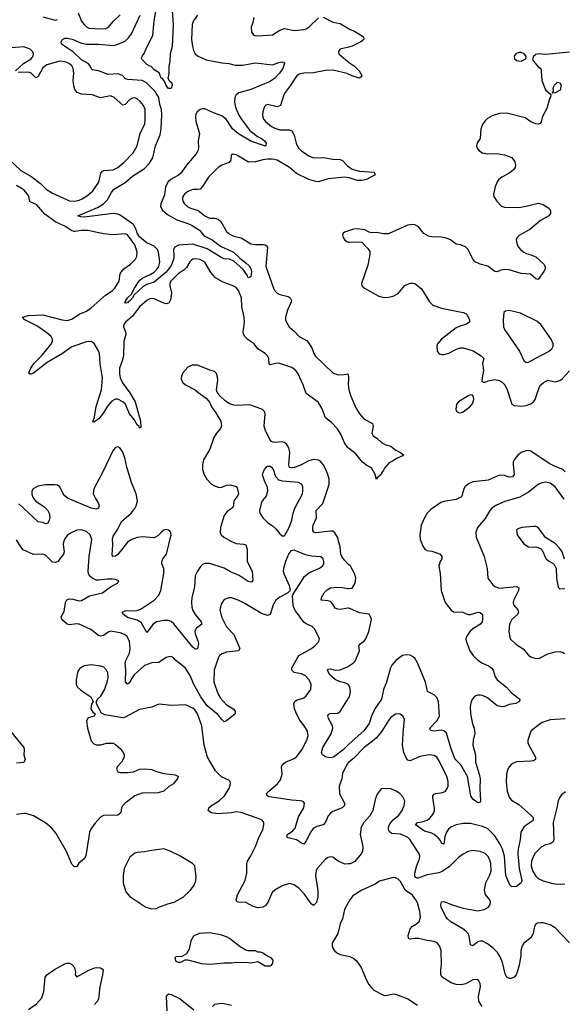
# Model space of a CAD drawing. Header units: inches. Extents: x 1954678 to 2060271, y 904822 to 1016299.
# Tile 278 of 403: x 2017277 to 2021778, y 983605 to 991753. Entities that reach past the tile are written whole.
import ezdxf

# ---------------------------------------------------------------- set-up
doc = ezdxf.new("R2010")
doc.units = ezdxf.units.IN
doc.header["$MEASUREMENT"] = 0
for name, color, linetype in [('C0918', 7, 'Continuous'), ('C0919', 7, 'Continuous'), ('C0928', 7, 'Continuous'), ('C0929', 7, 'Continuous')]:
    doc.layers.add(name, color=color, linetype=linetype)

msp = doc.modelspace()

# ---------------------------------------------------------------- linework, layer by layer
at = {"layer": 'C0918', "color": 5}
for points, elevation in [([(2020000, 988207.2), (2019990, 988215.1), (2019966.8, 988250), (2019937.5, 988317.5), (2019908.3, 988368.3), (2019858.7, 988418.7), (2019810, 988456.9), (2019778.2, 988538.2), (2019748.1, 988588.1), (2019650, 988659.2), (2019624.8, 988730), (2019581.8, 988821.8), (2019562.7, 988850), (2019530, 988874.8), (2019430, 988909), (2019408.7, 988911.4), (2019350, 988896), (2019341.4, 988901.4), (2019339.2, 988950), (2019328, 988970), (2019309.9, 988990), (2019249.1, 989029.1), (2019218.3, 989070), (2019170, 989102.8), (2019141.5, 989130), (2019129.9, 989149.9), (2019126.1, 989170), (2019138.3, 989250), (2019135.7, 989290), (2019117.5, 989377.5), (2019113.9, 989450), (2019090, 989512.3), (2019070, 989535.5), (2019050, 989547.9), (2018960.7, 989580.7), (2018897.8, 989617.8), (2018860.4, 989660.4), (2018810, 989746.9), (2018770, 989768.5), (2018730, 989773.6), (2018710, 989769.7), (2018698.3, 989761.7), (2018685.5, 989750), (2018657.5, 989702.5), (2018638.4, 989681.6), (2018588.1, 989650), (2018528.5, 989590), (2018521, 989570), (2018520.2, 989550), (2018532.8, 989492.8), (2018532.1, 989470), (2018526.8, 989433.2), (2018512.7, 989407.3), (2018490, 989401.4), (2018470, 989406.5), (2018390, 989443.7), (2018370, 989446.6), (2018350, 989441), (2018330, 989428.5), (2018270, 989375.3), (2018210, 989298.5), (2018153.4, 989250), (2018139.5, 989230), (2018136.5, 989210), (2018153.7, 989170), (2018156.5, 989150), (2018138.8, 989090), (2018137.4, 988970), (2018126.7, 988930), (2018102.4, 988870), (2018103.5, 988823.5), (2018110.1, 988790), (2018128.6, 988748.6), (2018190, 988665.2), (2018231.9, 988590), (2018277.2, 988430), (2018279.5, 988380.5), (2018270, 988372.7), (2018265.8, 988385.8), (2018250, 988399.7), (2018224, 988444), (2018185.5, 988490), (2018152.4, 988572.4), (2018131.2, 988591.2), (2018090, 988611.3), (2018070, 988613.6), (2018042.3, 988597.7), (2018004.2, 988555.8), (2017970, 988498.5), (2017933, 988450), (2017890, 988420.9), (2017883.6, 988423.6), (2017896.8, 988463.2), (2017910.8, 988550.8), (2017954.9, 988690), (2017962.1, 988790), (2017944.4, 988904.4), (2017938.4, 988990), (2017930, 989012.8), (2017893.6, 989073.6), (2017870, 989089.8), (2017830, 989086.8), (2017710, 989044.9), (2017630.4, 988989.6), (2017503.5, 988916.5), (2017390, 988828.2), (2017370, 988818.4), (2017360.5, 988820.5), (2017352.7, 988830), (2017369, 988870), (2017396.8, 988910), (2017462.7, 988977.3), (2017535.5, 989064.5), (2017548.4, 989090), (2017549.1, 989110), (2017538.2, 989130), (2017502.8, 989162.8), (2017419.8, 989219.8), (2017318.7, 989270), (2017300.9, 989290), (2017350, 989303.6), (2017468.5, 989311.5), (2017630, 989268.9), (2017670, 989264.5), (2017710, 989274), (2017770, 989316), (2017830, 989341.1), (2017870, 989369.3), (2017986.7, 989473.4), (2018042.6, 989510), (2018063.9, 989530), (2018099.8, 989590), (2018109.8, 989650), (2018116.5, 989663.5), (2018140.5, 989690), (2018195.6, 989730), (2018236.4, 989770), (2018248, 989792), (2018248.9, 989831.1), (2018229.9, 989890), (2018170, 989972.9), (2018150, 989981.8), (2018050, 989972.1), (2017970, 989980.4), (2017880.7, 990000)], 480), ([(2017734, 990000), (2017730, 989999.4), (2017728.3, 990000)], 480), ([(2018772.8, 990000), (2018803.1, 989963.1), (2018870, 989931.6), (2018939.9, 989879.9), (2019047.7, 989830), (2019099, 989779), (2019150, 989742), (2019175.9, 989715.9), (2019190.8, 989690.7), (2019196.3, 989670), (2019190, 989624), (2019170, 989617), (2019159.5, 989639.5), (2019126.1, 989686.1), (2019050, 989754.7), (2019014, 989770), (2018970, 989773.3), (2018950, 989781.6), (2018830, 989856.9), (2018710, 989895.3), (2018593.1, 989886.9), (2018561.1, 989870), (2018550, 989852), (2018553, 989793), (2018550, 989768.3), (2018530, 989717.8), (2018490, 989664.3), (2018390, 989581.8), (2018330, 989561.8), (2018297.5, 989542.5), (2018223.9, 989476.1), (2018210.2, 989450), (2018190, 989427), (2018178.4, 989421.6), (2018170, 989409.8), (2018150, 989407.6), (2018147.8, 989410), (2018157.2, 989422.8), (2018156.3, 989430), (2018170, 989450.2), (2018201, 989479), (2018227.6, 989530), (2018270, 989593.6), (2018290, 989612.7), (2018356.4, 989643.6), (2018390, 989664.7), (2018413.6, 989686.4), (2018429.8, 989710), (2018438.6, 989750), (2018426.4, 989830), (2018419.3, 989850), (2018390, 989879.5), (2018330, 989906.7), (2018290, 989935.7), (2018270, 989956.2), (2018250, 989987.1), (2018245.7, 990000)], 460), ([(2018990.5, 990000), (2019017.2, 989977.2), (2019050, 989962.4), (2019110, 989947.9), (2019190, 989898.5), (2019230, 989891.1), (2019291.8, 989891.8), (2019309.2, 989889.2), (2019321.5, 989881.5), (2019329, 989869), (2019315.9, 989710), (2019378, 989530), (2019388.5, 989508.5), (2019409.5, 989489.5), (2019430, 989479.7), (2019501.1, 989461.1), (2019516.3, 989450), (2019526.4, 989430), (2019522.3, 989410), (2019493.6, 989350), (2019478.9, 989290), (2019478.9, 989270), (2019486.3, 989250), (2019509, 989210), (2019552.9, 989172.9), (2019590.2, 989130), (2019656, 989096), (2019696.3, 989036.3), (2019712.7, 988990), (2019727.4, 988967.4), (2019870, 988831.3), (2019910, 988813.7), (2019964.6, 988815.4), (2019990, 988822.8), (2019997.1, 988817.1), (2020000, 988792.8)], 480), ([(2019985, 990000), (2019966.2, 989993.8), (2019954.8, 989985.2), (2019950.8, 989970), (2019954, 989950), (2019968.6, 989928.6), (2019990, 989915.5), (2020000, 989913)], 520), ([(2020000, 987245), (2019962.9, 987282.8), (2019943.6, 987310), (2019935.8, 987330), (2019929.9, 987389.9), (2019920.8, 987430), (2019908.2, 987470), (2019887.7, 987507.7), (2019870, 987519.8), (2019850, 987521.4), (2019730, 987505.5), (2019712.4, 987512.4), (2019705.4, 987525.4), (2019703.2, 987550), (2019707.5, 987570), (2019735.9, 987630), (2019732.3, 987690), (2019785.8, 987750), (2019824.2, 987855.8), (2019838.2, 987910), (2019838.2, 987950), (2019829, 987989), (2019812.9, 988030), (2019790, 988071.6), (2019770, 988094.7), (2019750, 988107.1), (2019710, 988114), (2019670, 988103.4), (2019595.9, 988064.1), (2019550, 988047.2), (2019530, 988043), (2019510, 988047), (2019505.8, 988070), (2019513.1, 988170), (2019506, 988210), (2019490, 988238), (2019470, 988253.3), (2019450, 988260.3), (2019390, 988254), (2019376.5, 988256.5), (2019362.8, 988262.8), (2019350, 988276.9), (2019312.9, 988350), (2019301.5, 988390), (2019309.8, 988489.8), (2019304.2, 988510), (2019286.4, 988526.4), (2019190, 988562.3), (2019170, 988566.9), (2019090, 988559.2), (2019050, 988562), (2019014.6, 988574.6), (2018978.6, 988598.6), (2018936.3, 988636.3), (2018911.8, 988671.8), (2018906.6, 988690), (2018916.3, 988770), (2018914.7, 988794.7), (2018905.4, 988825.4), (2018890, 988842.7), (2018850, 988852), (2018750, 988894.8), (2018706, 988894), (2018690.3, 988889.7), (2018670, 988876.2), (2018629, 988831), (2018616.1, 988803.9), (2018614.6, 988774.6), (2018628, 988750), (2018650, 988730.6), (2018730.4, 988690.4), (2018751, 988670), (2018821.4, 988621.4), (2018847.7, 988587.7), (2018864.9, 988550), (2018900.8, 988500.8), (2018941.1, 988430), (2018947.3, 988392.7), (2018940.3, 988370), (2018906.3, 988330), (2018884.4, 988295.6), (2018850, 988199.3), (2018799.5, 988110), (2018790.3, 988070), (2018790.3, 988030), (2018803.1, 987990), (2018826, 987950), (2018865.3, 987910), (2018890, 987894.7), (2018930, 987881.6), (2018950, 987884.1), (2018990, 987900.7), (2019023.2, 987903.2), (2019070.1, 987890.1), (2019078.3, 987878.3), (2019089, 987831), (2019083.8, 987816.2), (2019049.3, 987770.7), (2019046.9, 987730), (2019035.2, 987710), (2018995.7, 987684.3), (2018970.2, 987649.8), (2018938.5, 987550), (2018937.7, 987510), (2018946, 987490), (2018967, 987470), (2019030, 987435), (2019070, 987417.8), (2019130, 987413.8), (2019150, 987408), (2019160.7, 987370), (2019161.8, 987270), (2019201.7, 987190), (2019207.5, 987112.5), (2019199.4, 987100.6), (2019190, 987097.4), (2019170, 987104.5), (2019094.5, 987154.5), (2019022.5, 987182.5), (2018970, 987212.7), (2018850, 987252.4), (2018810, 987254), (2018790, 987243.5), (2018773.1, 987226.9), (2018748.1, 987190), (2018730.2, 987150), (2018724.1, 987055.9), (2018703.2, 986970), (2018699.3, 986930), (2018702.7, 986890), (2018710, 986864.9), (2018730.7, 986830.7), (2018778.9, 986770), (2018786, 986750), (2018742, 986718), (2018728, 986692), (2018729.5, 986669.5), (2018752.1, 986612.1), (2018756.3, 986590), (2018750.2, 986549.8), (2018736, 986544), (2018730, 986543.5), (2018710, 986561), (2018553.7, 986753.7), (2018530, 986773), (2018510, 986779.8), (2018470, 986781.6), (2018410, 986769.8), (2018381.3, 986750), (2018330, 986681.2), (2018284.1, 986764.1), (2018250, 986783.2), (2018170, 986806.5), (2018136.9, 986830), (2018124.5, 986850), (2018150, 986859.6), (2018250, 986864.6), (2018282.8, 986877.2), (2018390.8, 986949.2), (2018429, 986990), (2018446.4, 987030), (2018469.3, 987170), (2018469.8, 987210), (2018454.3, 987250), (2018453.9, 987270), (2018463.2, 987290), (2018492.8, 987330), (2018531.7, 987490), (2018529.6, 987510), (2018520.1, 987520.1), (2018510, 987529.6), (2018490, 987533), (2018470, 987527.6), (2018450, 987513.3), (2018419.6, 987480.4), (2018390, 987465.8), (2018290, 987473.2), (2018250, 987467.2), (2018204.9, 987450), (2018170, 987428.7), (2018090, 987326.6), (2018070, 987313.3), (2018050, 987309.8), (2018041.7, 987321.7), (2018047.6, 987410), (2018045.2, 987454.8), (2018050, 987478), (2018090, 987537.7), (2018120.4, 987599.6), (2018199.3, 987670), (2018230, 987708.9), (2018241.6, 987730), (2018252.4, 987770), (2018242.5, 987830), (2018203.3, 987923.3), (2018163.7, 988050), (2018147.6, 988127.6), (2018130, 988173.2), (2018107.7, 988207.7), (2018090, 988217), (2018070, 988212), (2018050, 988189.3), (2017965.5, 988010), (2017892.1, 987870), (2017886, 987830), (2017903.5, 987790), (2017929.2, 987750), (2017935.8, 987730), (2017930, 987709.7), (2017910, 987703.1), (2017870, 987711.4), (2017674.1, 987794.1), (2017650, 987811.5), (2017636.4, 987830), (2017610, 987887), (2017590, 987901.7), (2017565, 987905), (2017490, 987902.5), (2017428.6, 987891.4), (2017388.2, 987870), (2017378, 987850), (2017376.8, 987830), (2017382.1, 987810), (2017390.9, 987790), (2017410, 987767.2), (2017480.9, 987720.9), (2017511, 987690), (2017521.3, 987670), (2017526.2, 987633.8), (2017521.6, 987610), (2017510, 987585.6), (2017490, 987580.5), (2017470, 987591.1), (2017430, 987596.9), (2017270, 987746)], 520), ([(2020000, 988783.4), (2019997.3, 988730), (2020000, 988710.5)], 480), ([(2020000, 985605.9), (2019986, 985590), (2019950, 985514), (2019943.2, 985470), (2019922, 985410), (2019925.4, 985345.4), (2019966.7, 985270), (2019966, 985250), (2019958.7, 985241.3), (2019947.3, 985230), (2019870, 985199.1), (2019850, 985186.3), (2019830, 985164.5), (2019808.3, 985111.7), (2019790, 985091.3), (2019737.6, 985077.6), (2019710, 985061.3), (2019687, 985033), (2019650, 984957), (2019630, 984929.5), (2019610, 984938), (2019570, 984966), (2019501.3, 984981.3), (2019488.5, 984988.5), (2019495.1, 985010), (2019539.1, 985040.9), (2019557.3, 985062.7), (2019585, 985155), (2019629.8, 985230), (2019636.3, 985270), (2019623.1, 985283.1), (2019602, 985290), (2019530, 985294.6), (2019343.1, 985323.1), (2019325.1, 985330), (2019320.5, 985350), (2019338.9, 985370), (2019412.4, 985430), (2019436.4, 985463.6), (2019450.9, 985510), (2019444.8, 985570), (2019452.8, 985590), (2019477, 985610), (2019550, 985638), (2019570, 985654), (2019612.4, 985710), (2019655.4, 985790), (2019665.1, 985830), (2019658.3, 985870), (2019633.3, 985910), (2019595.7, 985955.7), (2019567.8, 986007.8), (2019552.4, 986050), (2019547.6, 986090), (2019555.8, 986110), (2019570, 986122.3), (2019630, 986142.3), (2019650, 986157.6), (2019686.6, 986210), (2019691.2, 986250), (2019674, 986290), (2019643.3, 986323.3), (2019610, 986340.9), (2019549.6, 986350), (2019529.9, 986369.9), (2019531.6, 986390), (2019589.4, 986490.6), (2019694.5, 986550), (2019720.9, 986570), (2019752.5, 986607.5), (2019758.4, 986630), (2019719.6, 986710), (2019698, 986730), (2019650, 986752.6), (2019630, 986768), (2019560.3, 986860.3), (2019546.8, 986886.8), (2019541, 986910), (2019536.2, 986983.8), (2019540.7, 986999.3), (2019635.8, 987144.2), (2019670, 987174.9), (2019755.1, 987210), (2019784.5, 987230), (2019795.1, 987250), (2019796.3, 987270), (2019789.5, 987290), (2019770, 987307.3), (2019693.9, 987313.9), (2019644.1, 987324.1), (2019550, 987362.7), (2019523, 987357), (2019504.7, 987335.3), (2019477.1, 987270), (2019460.4, 987210), (2019458.4, 987190), (2019464.4, 987170), (2019508.4, 987070), (2019516, 987030), (2019496, 987010), (2019430, 986975.1), (2019397.7, 986950), (2019374.7, 986910), (2019350, 986829.6), (2019330, 986823.1), (2019279, 986839), (2019141.5, 986921.5), (2019085.2, 986950), (2019030, 986967.6), (2019010, 986969.6), (2018970, 986954.5), (2018944.4, 986915.6), (2018934.4, 986870), (2018947.2, 986810), (2018990, 986728.4), (2019050, 986666.4), (2019099.6, 986550), (2019090, 986529.7), (2018990, 986517.7), (2018954.4, 986505.6), (2018930.3, 986490), (2018919.1, 986470), (2018886.7, 986370), (2018885, 986270), (2018919.1, 986170), (2018939.2, 986139.2), (2018990, 986082.3), (2019045.5, 986050), (2019061.6, 986030), (2019060.5, 986010), (2018990, 985949.5), (2018970, 985943.7), (2018950, 985960.9), (2018920.5, 986000.5), (2018830, 986074), (2018778.2, 986150), (2018719.9, 986250), (2018690, 986321), (2018650, 986386.3), (2018570, 986449.6), (2018550, 986472), (2018530, 986482), (2018510, 986480.7), (2018490, 986474), (2018430, 986434.5), (2018370, 986431.1), (2018310, 986409.8), (2018224.1, 986330), (2018202.2, 986297.8), (2018190, 986266.6), (2018170, 986253), (2018152.4, 986272.4), (2018156.1, 986370), (2018149.1, 986430), (2018154.6, 986450), (2018186.3, 986510), (2018192.9, 986550), (2018185.8, 986610), (2018164.7, 986650), (2018144.7, 986664.7), (2018110, 986678.7), (2018030, 986692.3), (2018010, 986685.7), (2017970, 986656.8), (2017950, 986650.8), (2017930, 986655.8), (2017866.6, 986706.6), (2017770, 986750.9), (2017750, 986754.5), (2017690, 986745.4), (2017670, 986751.6), (2017626, 986790), (2017620.9, 986810), (2017645.4, 986854.6), (2017655.8, 986930), (2017667.3, 986952.7), (2017690, 986960.3), (2017717.4, 986957.4), (2017770, 986942.6), (2017790, 986945.3), (2017855.5, 986984.5), (2017963.7, 987010), (2018030, 987059.3), (2018088, 987090), (2018098, 987110), (2018070, 987121.2), (2018043.2, 987123.2), (2018003.9, 987123.9), (2017930, 987113.8), (2017910, 987115.8), (2017873.3, 987133.3), (2017856.4, 987150), (2017846.6, 987170), (2017843.8, 987190), (2017853.1, 987310), (2017875.1, 987450), (2017859.5, 987490), (2017830, 987518.4), (2017790, 987531.6), (2017750, 987527.6), (2017696.7, 987503.3), (2017670, 987484.5), (2017650, 987456), (2017640.3, 987430), (2017637.6, 987410), (2017645.7, 987350), (2017639.5, 987330), (2017593.1, 987270), (2017570, 987260.4), (2017550, 987264.4), (2017490, 987321.3), (2017470, 987329.7), (2017390, 987327.6), (2017305.8, 987365.8), (2017285.6, 987390), (2017249.5, 987449.5)], 540), ([(2020000, 986882.5), (2019990, 986883.4), (2019933.2, 986873.2), (2019910, 986873.5), (2019890, 986883.9), (2019870, 986916), (2019850, 986937.1), (2019830, 986944.8), (2019774, 986950), (2019775.6, 986970), (2019798.9, 987010), (2019824.2, 987035.8), (2019849.8, 987050.2), (2019910, 987057.7), (2019950, 987055.2), (2019990, 987045.3), (2020000, 987046.2)], 520), ([(2020000, 984766.2), (2019970, 984765.3), (2019914, 984790), (2019870, 984822.4), (2019850, 984826.6), (2019830, 984821.1), (2019810, 984806.9), (2019740.2, 984730), (2019731.1, 984710), (2019727.5, 984670), (2019745.3, 984545.3), (2019746.6, 984493.4), (2019733.3, 984446.7), (2019710, 984422), (2019690, 984436.2), (2019636.2, 984516.2), (2019590, 984563.5), (2019550, 984593.6), (2019510, 984604.5), (2019450, 984586), (2019388.2, 984550), (2019368.7, 984530), (2019330, 984442.7), (2019310, 984420.9), (2019290, 984407.6), (2019250, 984402.4), (2019210, 984415.6), (2019150, 984447), (2019089.3, 984449.3), (2019074, 984454), (2019069.5, 984470), (2019080.7, 984510), (2019144.5, 984630), (2019158, 984690), (2019156.6, 984763.4), (2019162, 984790), (2019190, 984833.4), (2019229.7, 984910), (2019256.1, 984983.9), (2019289.5, 985050), (2019299.3, 985090), (2019297.2, 985110), (2019284, 985130), (2019274.9, 985134.9), (2019110, 985192.7), (2019070, 985197.2), (2019030, 985188.7), (2018920.9, 985180.9), (2018862, 985190), (2018837.2, 985210), (2018842.7, 985230), (2018866, 985250), (2018929.6, 985290), (2018971.6, 985330), (2019011.8, 985390), (2019022.7, 985430), (2019019, 985450), (2019010, 985459), (2018947.2, 985487.2), (2018898, 985538), (2018832, 985650), (2018804.5, 985750), (2018785.3, 985910), (2018750, 986009.6), (2018730, 986039.2), (2018710, 986056.8), (2018650, 986082.3), (2018538, 986078), (2018430, 986089.6), (2018370, 986065.1), (2018270, 986045.6), (2018150, 985982.4), (2018130, 985976.9), (2017981.2, 986001.2), (2017955.3, 986015.3), (2017914, 986090), (2017914, 986110), (2017922, 986130), (2017950, 986154.8), (2017977.3, 986202.7), (2018002.6, 986270), (2018009.7, 986309.7), (2018006.7, 986346.7), (2017996.9, 986370), (2017973.9, 986393.9), (2017950, 986402), (2017870, 986413.3), (2017810, 986406.6), (2017798.8, 986401.2), (2017775.2, 986384.8), (2017758.5, 986361.5), (2017744, 986290), (2017744, 986250), (2017756, 986230), (2017783.4, 986203.4), (2017864.7, 986150), (2017884.7, 986110), (2017870.9, 986089.1), (2017867.3, 986050), (2017882, 986022), (2017902, 986010), (2017899.6, 986000.4), (2017894, 985990), (2017844.1, 985975.9), (2017830.6, 985949.4), (2017838, 985890), (2017870, 985786), (2017890, 985761), (2017910, 985750.8), (2017950, 985751.3), (2017994.6, 985765.4), (2018050, 985766), (2018070, 985756), (2018110, 985721), (2018134.8, 985690), (2018142.8, 985670), (2018142.8, 985650), (2018120.7, 985610), (2018084.9, 985570), (2018077.3, 985550), (2018090, 985527.3), (2018110, 985522), (2018170, 985522), (2018218, 985530), (2018269.5, 985550.5), (2018312.8, 985552.8), (2018370, 985546.8), (2018410, 985531), (2018470, 985516), (2018563.6, 985503.6), (2018591.3, 985490), (2018582, 985470), (2018551.3, 985430), (2018513.2, 985406.8), (2018470, 985369.2), (2018424.9, 985355.1), (2018290, 985353), (2018230.7, 985330), (2018150.7, 985270), (2018130.7, 985250), (2018120.5, 985230), (2018114.9, 985190), (2018091, 985170), (2017972.3, 985167.7), (2017946.1, 985153.9), (2017898, 985102), (2017865.1, 985054.9), (2017855.5, 985030), (2017845.5, 984974.5), (2017826, 984834), (2017810, 984809.2), (2017767.5, 984772.5), (2017750, 984745.2), (2017730, 984741.2), (2017710, 984765.2), (2017663.5, 984870), (2017579.3, 985019.3), (2017542.7, 985062.7), (2017490, 985107.8), (2017390, 985163.6), (2017330, 985183.7), (2017310, 985183.7), (2017250, 985176)], 560), ([(2020000, 986248), (2019995.3, 986255.3), (2019970, 986266.2), (2019930, 986273), (2019890, 986293.3), (2019846, 986330), (2019832.7, 986350), (2019826.8, 986373.2), (2019830, 986378), (2019850, 986381.8), (2019890, 986370.7), (2019930, 986373.9), (2019990, 986397.7), (2020000, 986404.2)], 520), ([(2020000, 985755.6), (2019956.5, 985710), (2019874.9, 985650), (2019850, 985644.6), (2019830, 985646.9), (2019810, 985652.8), (2019783.7, 985670), (2019774.6, 985690), (2019786.5, 985730), (2019856.3, 985843.7), (2019870.8, 985890), (2019867.8, 985910), (2019834.8, 985970), (2019828.7, 985991.3), (2019834.3, 986005.7), (2019848, 986012), (2019910, 986014.7), (2019930, 986028.1), (2020000, 986139.3)], 520), ([(2017150, 985924.9), (2017311.2, 985731.2), (2017315.3, 985710), (2017312.4, 985670), (2017321.6, 985630), (2017310, 985607), (2017250, 985600.5)], 540), ([(2020000, 984450.7), (2019967.7, 984390), (2019949.1, 984310.9), (2019931.8, 984270), (2019911.7, 984190), (2019865.3, 984110), (2019863.1, 984090), (2019868.5, 984070), (2019885.8, 984045.8), (2019907.9, 984027.9), (2019930, 984017.6), (2020000, 984003.3)], 580), ([(2017350, 983563.2), (2017417.4, 983610), (2017460.7, 983659.3), (2017477.4, 983710), (2017487.7, 983830), (2017500.4, 983850), (2017565.8, 983894.2), (2017650, 983939.5), (2017670, 983946), (2017690, 983945.5), (2017710, 983935.5), (2017730.3, 983910.3), (2017738.8, 983870), (2017736, 983850), (2017750, 983831.3), (2017850, 983887.2), (2017890, 983904.2), (2017910, 983908.7), (2017945.8, 983905.8), (2017959.3, 983899.3), (2017967.7, 983887.7), (2017963.6, 983850), (2017941.1, 983750), (2017929, 983650), (2017922.3, 983630), (2017896.1, 983603.9)], 560), ([(2018498.5, 983550), (2018491.5, 983668.5), (2018497, 983683), (2018509.6, 983690.4), (2018530, 983686.7), (2018604.4, 983650), (2018719.4, 983559.4)], 560), ([(2018874.5, 983585.5), (2018894, 983606), (2018944.8, 983615.2), (2018970, 983612.7), (2019030, 983598)], 560)]:
    msp.add_lwpolyline(points, dxfattribs=dict(at, elevation=elevation))
for points, elevation in [([(2019350, 988055.6), (2019330, 988055.6), (2019313.8, 988046.2), (2019300.5, 988030), (2019286, 987990), (2019303.1, 987930), (2019326.8, 987886.8), (2019329.1, 987850), (2019318.3, 987810), (2019285.3, 987770), (2019275.8, 987750), (2019263.7, 987690), (2019264.9, 987670), (2019290, 987630.6), (2019330, 987590.7), (2019370, 987564.9), (2019399.2, 987539.2), (2019430, 987498), (2019450, 987482), (2019470, 987482), (2019509.5, 987550.5), (2019531.6, 987610), (2019542.6, 987670), (2019555.1, 987710), (2019618.5, 987830), (2019622.7, 987850), (2019620.5, 987890), (2019609.6, 987910), (2019584.2, 987924.2), (2019453.6, 987933.6), (2019422.9, 987942.9), (2019397.6, 987970), (2019378, 988030), (2019370, 988042)], 540), ([(2018471.1, 984891.1), (2018370, 984878.9), (2018310, 984865.4), (2018250, 984861.6), (2018230, 984854.5), (2018190, 984821.2), (2018143.1, 984730), (2018134.9, 984670), (2018134, 984610), (2018155.3, 984535.3), (2018190, 984496.3), (2018321, 984410), (2018370, 984396.3), (2018410, 984399.1), (2018430, 984408), (2018504.2, 984435.8), (2018557.2, 984450), (2018630, 984492.7), (2018691.1, 984548.9), (2018720.7, 984590), (2018736.2, 984630), (2018738.9, 984658.9), (2018727, 984750), (2018709.2, 984770), (2018596.4, 984836.4), (2018529.7, 984869.7)], 580), ([(2018850, 984195.1), (2018762, 984190), (2018717.3, 984170), (2018693.4, 984130), (2018679.8, 984060.2), (2018657.3, 984022.7), (2018619.6, 984000.4), (2018570, 983998), (2018562, 983990), (2018570, 983962), (2018590, 983954), (2018610, 983954), (2018648, 983972), (2018670, 983972), (2018782.6, 983942.6), (2018850, 983937.4), (2018968.5, 983948.5), (2019031.9, 983948.1), (2019070, 983954), (2019170, 983951.3), (2019190, 983946.8), (2019250, 983958), (2019310, 983922.8), (2019350, 983922.8), (2019362, 983930), (2019373.6, 983946.4), (2019375.3, 983970), (2019358, 983990), (2019330, 984002), (2019290, 984028), (2019270, 984035.3), (2019250, 984035.3), (2019230, 984048), (2019170, 984048.7), (2019150, 984054), (2019101.2, 984081.2), (2019015.1, 984150), (2018990, 984164.2), (2018950, 984177.7)], 580)]:
    msp.add_lwpolyline(points, close=True, dxfattribs=dict(at, elevation=elevation))
at = {"layer": 'C0919', "color": 5}
for points, elevation in [([(2018539.8, 991830), (2018548.6, 991710), (2018540.5, 991530), (2018524, 991470), (2018521, 991410), (2018510.6, 991369.4), (2018513.2, 991306.8), (2018503, 991270), (2018513.4, 991250), (2018535.5, 991230), (2018540.5, 991210), (2018530, 991184), (2018510, 991182), (2018490, 991208.2), (2018478.6, 991238.6), (2018461, 991261), (2018448, 991270), (2018432.1, 991312.1), (2018390, 991337.6), (2018365.8, 991365.8), (2018350, 991369.6), (2018330, 991382.9), (2018286, 991430), (2018291.8, 991450), (2018308.2, 991471.8), (2018332.1, 991530), (2018378.8, 991621.2), (2018390, 991742), (2018409.9, 991850)], 440), ([(2017470, 991775.9), (2017570, 991750.2), (2017590, 991753.4)], 480), ([(2018245.7, 990000), (2018234.3, 990034.3), (2018219.3, 990059.3), (2018110, 990136.2), (2018090, 990143.1), (2018050, 990147.6), (2017810, 990119.8), (2017782, 990122), (2017759, 990130), (2017922.6, 990197.4), (2017971.9, 990228.1), (2018001.7, 990258.3), (2018036.2, 990323.8), (2018053.2, 990346.8), (2018150, 990404.5), (2018210, 990457.1), (2018310, 990522), (2018350, 990561.5), (2018380.3, 990610), (2018402, 990710), (2018440.4, 990799.7), (2018449.4, 990850.6), (2018453.4, 990966.6), (2018450, 991009.6), (2018438, 991050), (2018428.1, 991110), (2018397.9, 991157.9), (2018327.5, 991230), (2018290, 991248.3), (2018170, 991257.3), (2018150, 991267.3), (2018128.6, 991290), (2018090, 991305.2), (2018010, 991300.2), (2017930, 991329.9), (2017878.8, 991338.8), (2017867.7, 991347.7), (2017859.5, 991370), (2017843.1, 991390), (2017790, 991421.1), (2017722.9, 991482.8), (2017622.8, 991550), (2017619.3, 991570), (2017631.8, 991588.2), (2017650, 991598.7), (2017670, 991601.1), (2017711.1, 991591.1), (2017790, 991559.4), (2017830, 991550.2), (2017929.8, 991550.2), (2018050, 991539.8), (2018075.9, 991544.1), (2018150, 991575), (2018178.7, 991601.3), (2018203.2, 991636.8), (2018273.7, 991790)], 460), ([(2017761.8, 991810), (2017790, 991741.6), (2017810, 991712.2), (2017830, 991692.4), (2017850, 991682.6), (2017950, 991677.3), (2017990, 991680.3), (2018011.5, 991690), (2018050, 991737.1), (2018110, 991793)], 480), ([(2018748.9, 991790), (2018715.5, 991744.5), (2018706.2, 991713.8), (2018700.2, 991590), (2018706.5, 991530), (2018716.7, 991496.7), (2018731, 991471), (2018750, 991453.1), (2018820.7, 991420.7), (2018950, 991396.6), (2019010, 991391.5), (2019062.4, 991377.6), (2019122.2, 991377.8), (2019230, 991395.8), (2019370, 991380.4), (2019421.7, 991398.3), (2019450, 991403), (2019461, 991401), (2019470.6, 991390.6), (2019456.5, 991350), (2019428.7, 991310), (2019390.3, 991270), (2019350, 991241), (2019190, 991176.3), (2019091.9, 991148.1), (2019068.4, 991131.6), (2019057.4, 991110), (2019055.2, 991070), (2019064, 991030), (2019090, 990967.2), (2019110, 990932.9), (2019178.7, 990838.7), (2019246.5, 990786.5), (2019279.3, 990770), (2019303.7, 990750), (2019318.7, 990730), (2019316, 990710), (2019304, 990710), (2019190, 990747.1), (2019090, 990809.3), (2019039.1, 990850), (2018985.8, 990930), (2018950, 990958.5), (2018882, 990982), (2018810, 991016.2), (2018790, 991016.2), (2018770, 991009.8), (2018746, 990990), (2018736.2, 990970), (2018732.9, 990950), (2018736.3, 990910), (2018765.8, 990810), (2018755.4, 990750), (2018757.9, 990690), (2018752.6, 990667.4), (2018738.3, 990641.7), (2018659.5, 990550), (2018613.6, 990486.4), (2018592.6, 990467.4), (2018529.4, 990430), (2018507.3, 990410), (2018485.6, 990370), (2018476, 990304), (2018446.7, 990230), (2018444.2, 990210), (2018458, 990178), (2018501.3, 990141.3), (2018577.6, 990097.6), (2018670, 990067.4), (2018706.3, 990050), (2018764.7, 990010), (2018772.8, 990000)], 460), ([(2019215.5, 991770), (2019208.2, 991730), (2019193, 991690), (2019197.1, 991650), (2019210, 991630.7), (2019222.9, 991622.9), (2019250, 991619.5), (2019370, 991628.8), (2019430, 991667), (2019470, 991678.9), (2019550, 991662.9), (2019630, 991671.8), (2019650, 991678), (2019670, 991692), (2019750, 991768)], 480), ([(2019790, 991774.4), (2019870, 991733), (2019930, 991720.7), (2020000, 991679.4)], 480), ([(2017243.5, 991330), (2017309.3, 991390.7), (2017371.6, 991430), (2017388.1, 991450), (2017392.6, 991470), (2017386.6, 991486.6), (2017362.8, 991510), (2017310, 991528), (2017210, 991519)], 480), ([(2020000, 991526.6), (2019930.8, 991510), (2019917.1, 991490), (2019920.4, 991470), (2019940.4, 991450), (2019990, 991408.5), (2020000, 991401.9)], 480), ([(2017190, 990594.6), (2017285.7, 990505.7), (2017370, 990458.7), (2017450, 990395.9), (2017497.3, 990350), (2017550, 990316.8), (2017690, 990254.5), (2017730, 990252), (2017770, 990260.2), (2017794.7, 990270), (2017840.6, 990299.4), (2017883.2, 990336.8), (2017931.1, 990408.9), (2017950, 990482), (2017961.7, 990498.3), (2017974.8, 990505.2), (2018050, 990510.2), (2018090, 990529.3), (2018139.3, 990570), (2018216.8, 990650), (2018249.9, 990710), (2018275.9, 990810), (2018312.7, 990890), (2018317.2, 990930), (2018315.3, 991010), (2018301.4, 991041.4), (2018275.7, 991075.7), (2018250, 991098.4), (2018230, 991106), (2018210, 991103), (2018190, 991093), (2018150, 991051.5), (2018130, 991045.1), (2018058.7, 991110), (2018030, 991123.9), (2017946.7, 991106.7), (2017878, 991130), (2017790, 991137.4), (2017752.7, 991150), (2017734.1, 991174.1), (2017724.4, 991204.4), (2017720.7, 991250), (2017724.4, 991310), (2017718.8, 991350), (2017707.6, 991370), (2017688.1, 991388.1), (2017670, 991397.5), (2017650, 991405), (2017610, 991410.6), (2017501.3, 991378.7), (2017470, 991354.4), (2017430, 991283.6), (2017410, 991271.3), (2017372.7, 991310), (2017350, 991318.8), (2017264, 991316)], 480), ([(2020000, 991302.3), (2019988, 991308), (2019870, 991334.9), (2019810, 991331.6), (2019710, 991311.9), (2019630, 991310.5), (2019590, 991301.3), (2019571.6, 991288.4), (2019557.1, 991270), (2019515.7, 991204.3), (2019473.8, 991150), (2019462.8, 991130), (2019436, 991044), (2019410, 991032.9), (2019330, 991051.2), (2019314.2, 991045.8), (2019305.1, 991034.9), (2019290.4, 990990), (2019287, 990970), (2019290, 990946.8), (2019296.5, 990930), (2019311.8, 990910), (2019362.6, 990870), (2019390, 990854.7), (2019430, 990841.8), (2019510, 990840.9), (2019530, 990833.7), (2019550, 990796.3), (2019565.1, 990730), (2019586.7, 990690), (2019610, 990666.8), (2019670, 990626.3), (2019711, 990610), (2019791.8, 990611.8), (2019870, 990597.6), (2019930, 990595.8), (2019950, 990586.2), (2019990, 990544.3), (2020000, 990537.5)], 480), ([(2020000, 990444.8), (2019970, 990449.4), (2019830, 990436.8), (2019750, 990412.3), (2019730, 990413.8), (2019670, 990431.1), (2019570, 990480.7), (2019510, 990528.7), (2019410, 990591.1), (2019370, 990599.5), (2019330, 990599.2), (2019290, 990594), (2019230, 990576.2), (2019172.6, 990572.6), (2019090, 990624.2), (2019070, 990633.6), (2019041.1, 990638.9), (2019027, 990633), (2019024.4, 990590), (2019010.7, 990570), (2018950, 990549.7), (2018919.3, 990530), (2018841.3, 990450), (2018790, 990371.8), (2018770, 990351.6), (2018750, 990346.3), (2018710, 990347.3), (2018670.5, 990330), (2018642.4, 990310), (2018628.8, 990290), (2018624.2, 990270), (2018628.8, 990250), (2018642.6, 990230), (2018670, 990204), (2018692.6, 990192.6), (2018754.3, 990174.3), (2018810, 990128.3), (2018848, 990110), (2018890, 990109.1), (2018921.1, 990101.1), (2018941.6, 990081.6), (2018990, 990000.4), (2018990.5, 990000)], 480), ([(2017728.3, 990000), (2017710, 990006), (2017650, 990044.4), (2017576.7, 990076.7), (2017484.2, 990144.2), (2017420.1, 990220.1), (2017364.8, 990244.9), (2017358.1, 990258.1), (2017353.2, 990290), (2017342.7, 990310), (2017310, 990345), (2017250, 990380.4)], 480), ([(2017880.7, 990000), (2017847.3, 990007.3), (2017790, 990007.9), (2017734, 990000)], 480), ([(2020000, 990005), (2019985, 990000)], 520)]:
    msp.add_lwpolyline(points, dxfattribs=dict(at, elevation=elevation))
at = {"layer": 'C0928', "color": 5}
for points, elevation in [([(2020372.5, 990000), (2020330, 989981.3), (2020290, 989980.4), (2020230, 989991.5), (2020189.7, 989989.7), (2020170, 989993.6), (2020159.2, 990000)], 520), ([(2021471.1, 990000), (2021413.3, 989966.7), (2021395.8, 989950), (2021387.9, 989930), (2021396.9, 989890), (2021406.2, 989870), (2021423.6, 989850), (2021450, 989827.7), (2021470, 989817.7), (2021510, 989807.1), (2021550, 989789.2), (2021616.4, 989730), (2021628.5, 989710), (2021627, 989690), (2021616.9, 989670), (2021570, 989603.6), (2021550, 989609.6), (2021506.5, 989646.5), (2021430, 989652.9), (2021330, 989682.6), (2021290, 989686.4), (2021260.4, 989679.6), (2021230, 989665.1), (2021210, 989668), (2021153.8, 989713.8), (2021091, 989731), (2021048.8, 989748.8), (2021029.8, 989769.8), (2020991.1, 989850), (2020970.6, 989870.6), (2020930, 989888.7), (2020890, 989894.6), (2020844.4, 989930), (2020810, 989945.7), (2020770, 989954.2), (2020690, 989956.8), (2020662.4, 989962.4), (2020624.1, 989984.1), (2020610.7, 990000)], 520), ([(2020000, 989913), (2020010, 989910.4), (2020090, 989914.9), (2020110, 989910.7), (2020160.3, 989860.3), (2020175.1, 989835.1), (2020177.4, 989810), (2020159.6, 989720.4), (2020106.8, 989570), (2020111, 989550), (2020131.3, 989530), (2020250, 989464.9), (2020294.9, 989454.9), (2020330, 989455.3), (2020370, 989466), (2020410, 989485.7), (2020466.8, 989553.2), (2020510, 989571.2), (2020533.4, 989573.4), (2020550, 989568.8), (2020605.1, 989525.1), (2020670, 989419.3), (2020699.1, 989390), (2020770, 989365.8), (2020950.2, 989330.2), (2020970, 989321.3), (2020981.3, 989310), (2021001.3, 989270), (2021000.5, 989250), (2020970.8, 989230), (2020930, 989220.4), (2020890, 989204.2), (2020768.5, 989110), (2020736.4, 989070), (2020730.5, 989050), (2020734, 989010), (2020750, 988987.7), (2020770, 988981.6), (2020790, 988981.6), (2020830, 988992.7), (2020892.7, 989027.3), (2020923.8, 989036.2), (2020950, 989037.6), (2021032.2, 989012.2), (2021098.8, 988970), (2021121, 988950), (2021108, 988910), (2021116.9, 988850), (2021104.9, 988790), (2021104.4, 988764.4), (2021114, 988754), (2021130, 988753), (2021155.7, 988764.3), (2021210, 988776.1), (2021248, 988768), (2021273.2, 988753.2), (2021294.7, 988730), (2021313.8, 988690), (2021350.7, 988570), (2021370, 988561.1), (2021430, 988555.6), (2021470, 988560.9), (2021510, 988574.6), (2021530.6, 988589.4), (2021545.7, 988610), (2021578.4, 988710), (2021590, 988728.8), (2021610, 988747.7), (2021650, 988768.9), (2021710, 988756.9), (2021750, 988766.5), (2021770, 988779.7), (2021830, 988847.9)], 520), ([(2020000, 988792.8), (2020000.3, 988790), (2020000, 988783.4)], 480), ([(2020000, 988710.5), (2020002.8, 988690), (2020017.5, 988637.5), (2020061.1, 988541.1), (2020091, 988491), (2020130, 988448), (2020197.3, 988410), (2020204.9, 988390), (2020194, 988330), (2020204, 988310), (2020234.8, 988290), (2020273.8, 988253.8), (2020310, 988233.4), (2020350, 988224.7), (2020390.5, 988190.5), (2020430, 988172.2), (2020457.3, 988150), (2020450, 988142.7), (2020397.6, 988122.4), (2020370, 988102), (2020335.5, 988084.5), (2020297.5, 988042.5), (2020290, 988024), (2020274.9, 988005.1), (2020270, 987989), (2020238, 987962), (2020230, 987948), (2020219.3, 987990), (2020190, 988045.6), (2020150, 988064.2), (2020114.5, 988090), (2020059.9, 988159.9), (2020000, 988207.2)], 480), ([(2021792.4, 988012.4), (2021773.7, 988030), (2021710, 988055.1), (2021660.9, 988080.9), (2021510, 988182.5), (2021490, 988187.9), (2021470, 988185.8), (2021430, 988170.8), (2021402.7, 988150), (2021371.6, 988110), (2021362.7, 988090), (2021362, 988070), (2021370.2, 987990), (2021356.3, 987970), (2021330, 987968.2), (2021290, 987979.8), (2021250, 987985), (2021157, 987943), (2021032.7, 987927.3), (2021010, 987919.8), (2020990.2, 987909.8), (2020966.7, 987890), (2020954.9, 987870), (2020938.9, 987810), (2020930, 987800.5), (2020890, 987783.5), (2020790, 987766.4), (2020763.2, 987756.8), (2020680.5, 987699.5), (2020651.3, 987668.7), (2020628.1, 987631.9), (2020600.9, 987570), (2020589.1, 987490), (2020592.9, 987450), (2020615.6, 987395.6), (2020631.5, 987371.5), (2020650, 987361.1), (2020690, 987355.3), (2020739.5, 987339.5), (2020759.1, 987330), (2020773, 987310), (2020772.7, 987290), (2020759.3, 987270), (2020748.2, 987230), (2020758, 987170), (2020767.2, 987030), (2020800.3, 986930), (2020850, 986866.4), (2020870, 986851.7), (2020944.7, 986850), (2020990, 986831.2), (2021010, 986830.2), (2021074, 986850), (2021090, 986848.2), (2021108.2, 986830), (2021110.3, 986789.7), (2021104.9, 986770), (2021092, 986750), (2021030, 986711.6), (2021007.7, 986692.3), (2020979.6, 986650), (2020972, 986630), (2020974.9, 986610), (2021004.9, 986530), (2021030.9, 986490.9), (2021070, 986453.1), (2021110, 986427.4), (2021163.4, 986403.4), (2021186.4, 986386.4), (2021198.3, 986370), (2021213.6, 986313.6), (2021230, 986290.4), (2021308.5, 986230), (2021350, 986182.6), (2021418, 986130), (2021416, 986110), (2021384.9, 986095.1), (2021330, 986084.7), (2021290, 986068.8), (2021270, 986066.2), (2021230, 986073.5), (2021150, 986141.9), (2021110, 986159), (2021090, 986162.7), (2021070, 986161.8), (2021046.5, 986153.5), (2021030, 986136.3), (2021015.8, 986110), (2021007.8, 986070), (2021010.2, 986010), (2021025.3, 985925.3), (2021039, 985890), (2021045.2, 985850), (2021031.6, 985790), (2021030.3, 985750.3), (2021052.4, 985670), (2021050.3, 985609.7), (2021082, 985510), (2021090.2, 985470), (2021087.4, 985390), (2021093.1, 985290), (2021090, 985279), (2021070, 985273.2), (2021030, 985301.2), (2021011.8, 985330), (2020983.7, 985490), (2020930, 985587.3), (2020887.2, 985627.2), (2020879.8, 985639.8), (2020850, 985719.7), (2020809.9, 985849.9), (2020790, 985868.9), (2020770, 985874.3), (2020710, 985865.6), (2020682.7, 985870), (2020677.2, 985877.2), (2020673.3, 985890), (2020729.8, 985950), (2020752.8, 985990), (2020744.5, 986110), (2020730, 986143.5), (2020710, 986165.7), (2020654.3, 986194.3), (2020635.7, 986270), (2020570, 986429.6), (2020547.9, 986467.9), (2020530, 986484.2), (2020510, 986493), (2020476.4, 986496.4), (2020446, 986490), (2020390.1, 986449.9), (2020358.8, 986410), (2020348, 986390), (2020313.8, 986270), (2020290.1, 986209.9), (2020273, 986130), (2020218.4, 986050), (2020190.1, 985990), (2020169.4, 985930), (2020130.2, 985870), (2020002.2, 985757.8), (2020000, 985755.6)], 520), ([(2021786.4, 987786.4), (2021710, 987886.6), (2021670, 987916.4), (2021630, 987925.1), (2021599.9, 987920.1), (2021570, 987906), (2021490, 987843.5), (2021417.7, 987802.3), (2021294.7, 987765.3), (2021224.6, 987735.4), (2021190, 987713), (2021169.3, 987690.7), (2021130, 987626), (2021068.4, 987550), (2021053.7, 987510), (2021057.4, 987470), (2021123.6, 987310), (2021148.4, 987210), (2021154, 987130), (2021195.6, 987075.6), (2021210, 987062), (2021248.7, 987048.7), (2021390, 987063), (2021410.4, 987050.4), (2021407, 987030), (2021368, 986952), (2021362.8, 986930), (2021366, 986910), (2021400.3, 986870), (2021407.2, 986850), (2021399.5, 986830), (2021351.8, 986790), (2021332, 986750), (2021328.2, 986688.2), (2021339.1, 986630), (2021385.7, 986585.7), (2021446.1, 986546.1), (2021490, 986493), (2021510, 986479.3), (2021550, 986466), (2021582, 986470), (2021650, 986506), (2021710, 986522.4), (2021750, 986524.4), (2021776.7, 986516.7), (2021788.5, 986508.5)], 540), ([(2021788.1, 987288.1), (2021769.6, 987350), (2021750, 987378), (2021710, 987417), (2021630, 987469), (2021569, 987550), (2021550, 987557.6), (2021530, 987557.6), (2021434, 987550), (2021400.7, 987539.3), (2021391.1, 987528.9), (2021394.8, 987490), (2021450, 987414.8), (2021490, 987390.7), (2021532.3, 987387.7), (2021550.8, 987390.8), (2021590, 987378), (2021602, 987362), (2021633.2, 987293.2), (2021655.2, 987275.2), (2021693.7, 987253.7), (2021703.1, 987243.1), (2021718.4, 987210), (2021720.5, 987130), (2021736.3, 987056.3), (2021750, 987042.8), (2021790, 987046)], 560), ([(2020000, 987046.2), (2020031.1, 987048.9), (2020054.5, 987090), (2020060.8, 987130), (2020049.8, 987170), (2020014.7, 987230), (2020000, 987245)], 520), ([(2020000, 986404.2), (2020039.8, 986430), (2020055, 986445), (2020089.8, 986530), (2020085.3, 986570), (2020099.1, 986590), (2020128.8, 986611.2), (2020142.9, 986630), (2020167.3, 986690), (2020188.7, 986790), (2020185, 986805), (2020170, 986832.6), (2020090, 986844.9), (2020010, 986881.6), (2020000, 986882.5)], 520), ([(2020000, 986139.3), (2020006.8, 986150), (2020016.8, 986190), (2020010, 986232.3), (2020000, 986248)], 520), ([(2021794.1, 985965.9), (2021670, 985958.9), (2021604, 985936), (2021563.1, 985910), (2021512.9, 985867.1), (2021502.4, 985850), (2021484.4, 985790), (2021484.9, 985770), (2021491.8, 985750), (2021547.2, 985650), (2021548, 985630), (2021530, 985618.9), (2021510, 985615.6), (2021389.5, 985610.5), (2021349, 985591), (2021329.1, 985570), (2021318.2, 985550), (2021306.9, 985510), (2021305.1, 985445.1), (2021313.4, 985370), (2021330, 985318.8), (2021350, 985294.9), (2021410, 985259.1), (2021510.3, 985170), (2021527.2, 985150), (2021527.2, 985130), (2021519.7, 985120.3), (2021470, 985088.5), (2021450.3, 985070), (2021425.1, 985030), (2021422.1, 984970), (2021404, 984890), (2021402, 984850), (2021412.6, 984730), (2021435, 984630), (2021428.7, 984610), (2021390, 984580.2), (2021370, 984576.3), (2021350, 984579.4), (2021334.4, 984594.4), (2021303.2, 984670), (2021290.7, 984830), (2021273.9, 984890), (2021252.5, 984932.5), (2021210, 984998.7), (2021150, 985059.1), (2021110, 985077), (2021010, 985100.3), (2020950, 985100.7), (2020890, 985089.8), (2020847.2, 985070), (2020826.6, 985053.4), (2020810.2, 985030), (2020795.8, 984990), (2020790, 984929.3), (2020770, 984939.5), (2020760.2, 984960.2), (2020742, 984982), (2020710, 985009.8), (2020690, 985021.5), (2020630, 985036.8), (2020553.6, 985090), (2020571.1, 985108.9), (2020610, 985114), (2020650.5, 985129.5), (2020670, 985142.8), (2020690, 985164.6), (2020706.2, 985190), (2020712.9, 985210), (2020712.9, 985230), (2020697.2, 985310), (2020699.1, 985330), (2020710, 985344.9), (2020721.2, 985350), (2020781.7, 985358.3), (2020803.7, 985370), (2020817.6, 985390), (2020824.2, 985410), (2020824, 985450), (2020813.7, 985490), (2020753, 985613), (2020730, 985649.5), (2020710, 985664.2), (2020670, 985668.4), (2020590, 985656), (2020510, 985619.7), (2020490, 985625.6), (2020478.7, 985638.7), (2020456.5, 985690), (2020448, 985750), (2020451.7, 985850), (2020463.7, 985963.7), (2020450, 985989), (2020426.3, 986006.3), (2020410, 986009.3), (2020390, 986006), (2020350, 985978.4), (2020330, 985954), (2020274.7, 985865.3), (2020230.1, 985809.9), (2020198.9, 985781.1), (2020130.2, 985730), (2020041.2, 985638.8), (2020003.6, 985610), (2020000, 985605.9)], 540), ([(2021830, 984112.4), (2021710, 984236.8), (2021670, 984263.1), (2021610, 984278.7), (2021590, 984280.4), (2021564.5, 984275.5), (2021551.7, 984268.3), (2021540.3, 984250), (2021527.7, 984190), (2021510, 984155.6), (2021450.4, 984110), (2021437, 984090), (2021427.2, 984050), (2021425.7, 984010), (2021413.6, 983930), (2021395.2, 983870), (2021386.4, 983850), (2021370.4, 983830), (2021350, 983819.6), (2021330, 983819.5), (2021309.4, 983830), (2021296.6, 983856.6), (2021274.4, 983950), (2021256.4, 983996.4), (2021232.7, 984032.7), (2021198.2, 984070), (2021150, 984105.6), (2021110, 984126.2), (2021090, 984127.2), (2021070, 984121.1), (2021030, 984088.4), (2021010, 984096.2), (2020997.8, 984170), (2020989.8, 984190), (2020972.1, 984210), (2020944.8, 984230), (2020848, 984288), (2020822, 984310), (2020806, 984330), (2020767.3, 984410), (2020762.9, 984430), (2020770, 984454), (2020790, 984455.5), (2020865.5, 984425.5), (2020950, 984400.3), (2021070, 984378), (2021124, 984390), (2021158, 984410), (2021172, 984430), (2021174.5, 984450), (2021169.4, 984470), (2021133.5, 984513.5), (2021126, 984550), (2021135.5, 984610), (2021170, 984675.5), (2021179.8, 984710), (2021177.2, 984770), (2021166.3, 984806.3), (2021153.5, 984830), (2021130, 984853.7), (2021090, 984868.5), (2021030, 984876.4), (2020991, 984870), (2020950, 984848.3), (2020910, 984818.5), (2020835.7, 984744.3), (2020775.5, 984704.5), (2020746.4, 984693.6), (2020650, 984675.6), (2020577.3, 984650), (2020568.5, 984648.5), (2020554.1, 984654.1), (2020548.2, 984668.2), (2020548.7, 984690), (2020565.3, 984754.7), (2020587.4, 984810), (2020590.7, 984830), (2020583.5, 984850), (2020510, 984965.1), (2020490, 984983.9), (2020431.9, 985011.9), (2020359.4, 985019.4), (2020343.1, 985030), (2020331.6, 985050), (2020331.4, 985070), (2020342.4, 985097.6), (2020369.9, 985130.1), (2020417.4, 985170), (2020445.1, 985210), (2020460.5, 985250), (2020465.1, 985290), (2020450, 985321.2), (2020424, 985350), (2020395.3, 985370), (2020350, 985387.3), (2020328, 985392), (2020270.7, 985389.3), (2020236.7, 985343.3), (2020221.3, 985298.7), (2020201.5, 985210), (2020174.9, 985165.1), (2020127, 985110), (2020104.2, 985070), (2020097.4, 985010), (2020117.4, 984910), (2020114.9, 984870), (2020104.9, 984850), (2020052.8, 984787.2), (2020013.4, 984766.6), (2020000, 984766.2)], 560), ([(2021795.9, 985364.1), (2021762.7, 985337.4), (2021745.2, 985314.8), (2021734.3, 985290), (2021724.7, 985230), (2021694.8, 985110), (2021701, 984970), (2021695, 984950), (2021670, 984932.4), (2021630, 984924.5), (2021595.8, 984904.2), (2021545.8, 984854.3), (2021530, 984829.7), (2021513.9, 984790), (2021511.7, 984750), (2021525, 984705), (2021550, 984664.2), (2021570, 984646.5), (2021610, 984625.4), (2021690, 984605), (2021730, 984600.2), (2021790, 984602)], 560), ([(2021105.6, 983585.6), (2021077.4, 983630), (2021076.8, 983670), (2021091.3, 983751.3), (2021090, 983778), (2021079.5, 983799.5), (2021069.2, 983809.2), (2021030, 983806.6), (2020970, 983775.4), (2020930, 983766.2), (2020890, 983768.7), (2020850, 983781.5), (2020776.2, 983830), (2020764.4, 983850), (2020763.9, 983890), (2020769.7, 983930), (2020767.3, 984050), (2020751.8, 984090), (2020733.7, 984113.7), (2020710, 984125.6), (2020650, 984132.9), (2020582, 984150), (2020549.3, 984150.7), (2020510, 984143.1), (2020495.1, 984150), (2020494.5, 984174.5), (2020510.9, 984230), (2020530, 984252.3), (2020562.4, 984270), (2020585.4, 984290), (2020594.7, 984325.3), (2020590, 984374), (2020570, 984443.7), (2020557.3, 984470), (2020530, 984508), (2020469.9, 984549.9), (2020430, 984620.5), (2020410, 984640.5), (2020390, 984651.5), (2020370, 984655.1), (2020257.4, 984622.6), (2020220.6, 984599.4), (2020110.6, 984550), (2020036.4, 984503.6), (2020010, 984469.5), (2020000, 984450.7)], 580), ([(2020000, 984003.3), (2020010, 984001.3), (2020043.8, 983983.8), (2020065.4, 983965.4), (2020104.4, 983910), (2020146, 983810), (2020168.2, 983770), (2020190, 983740.7), (2020210, 983723), (2020290, 983680.4), (2020310, 983678.4), (2020370, 983690.4), (2020390, 983688.4), (2020490, 983650.4), (2020570, 983597.1)], 580)]:
    msp.add_lwpolyline(points, dxfattribs=dict(at, elevation=elevation))
for points, elevation in [([(2021330, 989346), (2021299.2, 989340.8), (2021287, 989330), (2021280.2, 989270), (2021282, 989210), (2021290.4, 989190), (2021414.9, 989010), (2021452.5, 988932.5), (2021470, 988917.3), (2021490, 988919.3), (2021510, 988928.5), (2021654.1, 989005.9), (2021683.7, 989030), (2021693.6, 989050), (2021694.3, 989070), (2021677.2, 989110), (2021592.6, 989230), (2021558.7, 989258.7), (2021423.6, 989323.6)], 540), ([(2021010, 988649.3), (2020990, 988639.6), (2020910, 988591.5), (2020893, 988570), (2020887.7, 988530), (2020894, 988514), (2020910, 988502.8), (2020930, 988500.7), (2020950, 988506.8), (2021010, 988554), (2021030, 988578.8), (2021037.6, 988610), (2021033.8, 988633.8), (2021025.6, 988645.6)], 520)]:
    msp.add_lwpolyline(points, close=True, dxfattribs=dict(at, elevation=elevation))
at = {"layer": 'C0929', "color": 5}
for points, elevation in [([(2020000, 991679.4), (2020012.2, 991672.2), (2020050, 991658), (2020124, 991610), (2020127.3, 991590), (2020102.8, 991570), (2020030, 991533.7), (2020000, 991526.6)], 480), ([(2021830, 991483.1), (2021630, 991465.1), (2021570, 991469.5), (2021550, 991466), (2021530.5, 991449.5), (2021522.8, 991430), (2021530.7, 991410), (2021570, 991362.8), (2021591.3, 991350), (2021596, 991330), (2021599.3, 991250), (2021630, 991172), (2021674, 991134), (2021672, 991112), (2021662.8, 991097.2), (2021641.1, 991018.9), (2021607.1, 990952.9), (2021593.7, 990906.3), (2021585.5, 990894.5), (2021570, 990887), (2021550, 990889.7), (2021510, 990907.6), (2021461.7, 990941.7), (2021310, 990979.7), (2021250, 990976), (2021190, 990958.4), (2021150, 990936), (2021127.3, 990912.7), (2021110, 990885.2), (2021094.9, 990850), (2021090.4, 990770), (2021065.7, 990734.3), (2021060.5, 990710), (2021064, 990690), (2021077.3, 990670), (2021110, 990650.5), (2021150, 990643.7), (2021230, 990646.3), (2021290, 990635.6), (2021352.4, 990612.4), (2021376.1, 990576.1), (2021382, 990550), (2021378.7, 990530), (2021364.9, 990510), (2021334.6, 990485.4), (2021270.4, 990450), (2021244.4, 990430), (2021230.4, 990410), (2021214.9, 990370), (2021199.1, 990310), (2021203, 990290), (2021228.2, 990250), (2021266, 990210), (2021290, 990201.1), (2021410, 990199.1), (2021471.4, 990208.6), (2021570, 990234.6), (2021610, 990224.2), (2021633.4, 990210), (2021660.5, 990190), (2021671.9, 990171.9), (2021672.7, 990150), (2021657.1, 990130), (2021590, 990091.1), (2021502.1, 990017.9), (2021471.1, 990000)], 520), ([(2020000, 991401.9), (2020050, 991368.4), (2020088, 991330), (2020110.6, 991290), (2020102.5, 991277.5), (2020088.7, 991270), (2020030, 991288.2), (2020000, 991302.3)], 480), ([(2020000, 990537.5), (2020030, 990516.8), (2020090, 990499.8), (2020211.3, 990490), (2020221, 990470), (2020149.2, 990430.8), (2020110, 990421.5), (2020070, 990421), (2020004.1, 990444.1), (2020000, 990444.8)], 480), ([(2020610.7, 990000), (2020578.4, 990038.4), (2020550, 990056.3), (2020530, 990058), (2020490, 990051.6), (2020372.5, 990000)], 520), ([(2020159.2, 990000), (2020134.6, 990014.6), (2020070, 990022.3), (2020041.3, 990018.7), (2020000, 990005)], 520)]:
    msp.add_lwpolyline(points, dxfattribs=dict(at, elevation=elevation))
at = {"layer": 'C0929', "color": 5, "elevation": 520}
for points in [[(2021430, 991480.9), (2021410, 991480.9), (2021386, 991470), (2021370.8, 991450), (2021374, 991430), (2021390, 991414), (2021430, 991408.4), (2021469, 991430), (2021469.2, 991450), (2021453.2, 991470)], [(2021686, 991146), (2021696.4, 991163.6), (2021695.3, 991190), (2021704, 991210), (2021730, 991236), (2021750, 991231.3), (2021761, 991210), (2021751, 991170), (2021710, 991148)]]:
    msp.add_lwpolyline(points, close=True, dxfattribs=at)

doc.saveas('drawing.dxf')
